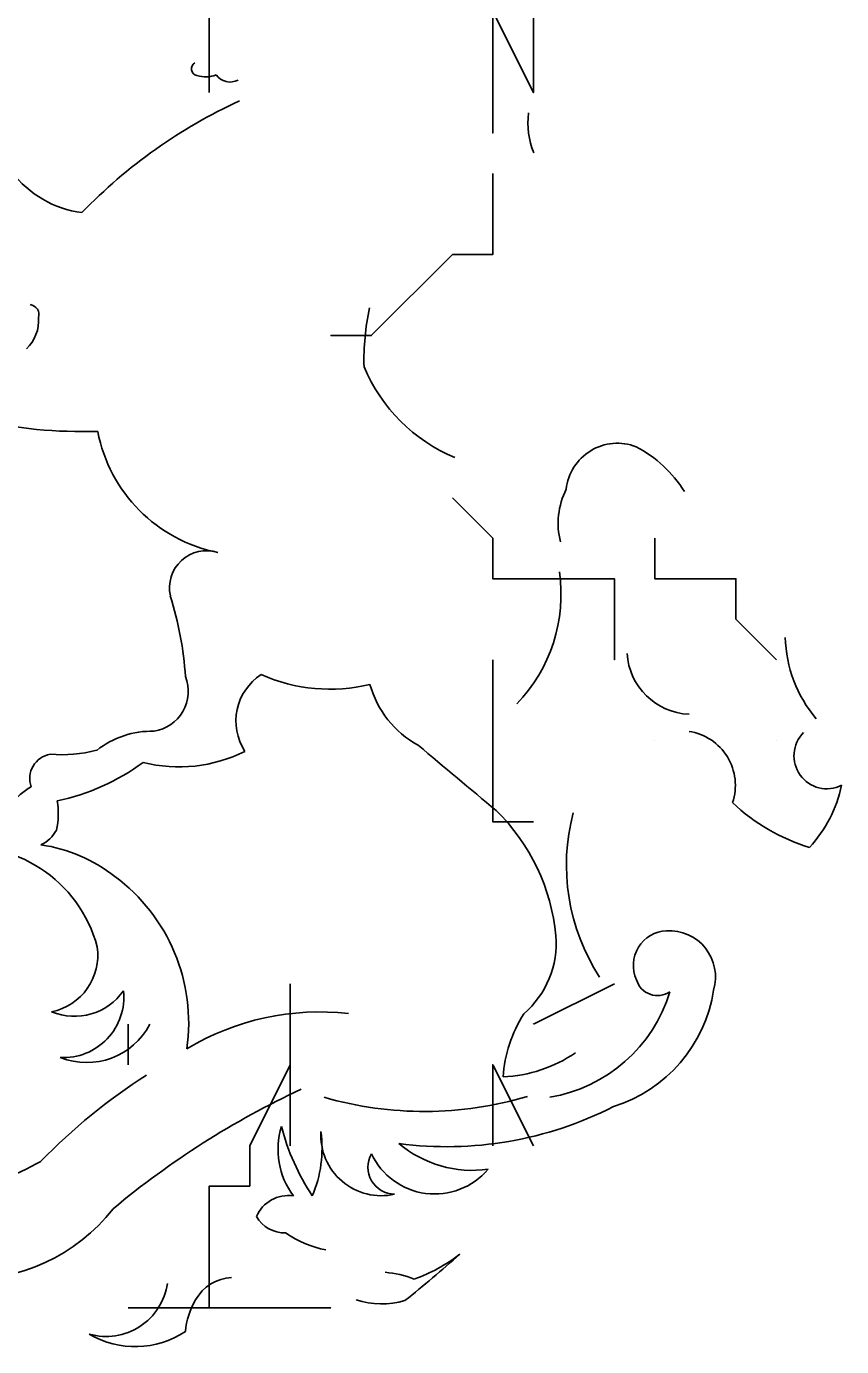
# Model space of a CAD drawing. Extents: x -5299 to 22597, y -19549 to -1808.
# Drawn here: x 15329.75 to 15335.07, y -5705.13 to -5696.51 of the extents above; entities that cross this region are included whole.
import ezdxf

# ---------------------------------------------------------------- set-up
doc = ezdxf.new("R2010")
doc.units = 0
doc.layers.add('Level 1', color=7, linetype='Continuous')

msp = doc.modelspace()

# ---------------------------------------------------------------- linework, layer by layer
at = {"layer": 'Level 1'}
for points in [[(15330.94, -5696.938), (15330.94, -5696.938), (15330.94, -5696.938), (15330.94, -5696.938), (15330.94, -5696.938), (15330.94, -5696.938), (15330.94, -5696.938), (15330.94, -5696.938), (15330.94, -5696.409)], [(15333.056, -5696.409), (15333.056, -5696.938), (15332.791, -5696.409)], [(15332.791, -5696.409), (15332.791, -5696.938), (15332.791, -5696.938), (15332.791, -5696.938), (15332.791, -5696.938), (15332.791, -5696.938), (15332.791, -5697.202), (15332.791, -5697.202), (15332.791, -5696.938), (15332.791, -5696.938), (15332.791, -5696.938)], [(15330.94, -5696.938), (15330.94, -5696.938), (15330.94, -5696.938)], [(15331.733, -5698.525), (15331.733, -5698.525), (15331.998, -5698.525), (15331.998, -5698.525), (15331.998, -5698.525), (15332.527, -5697.996), (15332.527, -5697.996), (15332.527, -5697.996), (15332.527, -5697.996), (15332.527, -5697.996), (15332.527, -5697.996), (15332.527, -5697.996), (15332.527, -5697.996), (15332.527, -5697.996), (15332.791, -5697.996), (15332.791, -5697.996), (15332.791, -5697.996), (15332.791, -5697.731), (15332.791, -5697.731), (15332.791, -5697.731), (15332.791, -5697.467), (15332.791, -5697.467), (15332.791, -5697.467)], [(15332.527, -5699.583), (15332.791, -5699.847)], [(15333.056, -5700.112), (15332.791, -5700.112), (15332.791, -5699.847)], [(15334.643, -5700.641), (15334.378, -5700.376), (15334.378, -5700.112), (15334.114, -5700.112), (15334.114, -5700.112), (15333.849, -5700.112), (15333.849, -5699.847), (15333.849, -5699.847)], [(15333.056, -5700.112), (15333.056, -5700.112), (15333.585, -5700.112), (15333.585, -5700.112), (15333.585, -5700.112), (15333.585, -5700.376), (15333.585, -5700.641), (15333.585, -5700.641), (15333.585, -5700.641), (15333.585, -5700.376), (15333.585, -5700.376), (15333.585, -5700.641), (15333.585, -5700.641)], [(15333.056, -5701.699), (15332.791, -5701.699), (15332.791, -5701.434), (15332.791, -5701.17), (15332.791, -5701.17), (15332.791, -5700.641)], [(15333.849, -5701.17), (15333.849, -5701.17)], [(15334.643, -5701.17), (15334.643, -5701.17)], [(15331.469, -5703.815), (15331.469, -5703.286), (15331.469, -5703.286), (15331.469, -5703.286), (15331.469, -5703.021), (15331.469, -5702.757)], [(15333.056, -5703.021), (15333.056, -5703.021), (15333.585, -5702.757)], [(15330.411, -5703.021), (15330.411, -5703.286)], [(15330.411, -5704.873), (15330.94, -5704.873), (15330.94, -5704.873), (15330.94, -5704.873), (15330.94, -5704.873), (15330.94, -5704.873), (15330.94, -5704.873), (15330.94, -5704.344), (15330.94, -5704.344), (15330.94, -5704.079), (15330.94, -5704.079), (15330.94, -5704.079), (15330.94, -5704.079), (15331.204, -5704.079), (15331.204, -5704.079), (15331.204, -5704.079), (15331.204, -5703.815), (15331.469, -5703.286)], [(15333.056, -5703.815), (15332.791, -5703.286), (15332.791, -5703.815)], [(15331.469, -5704.873), (15331.469, -5704.873), (15331.469, -5704.873), (15331.469, -5704.873), (15331.469, -5704.873), (15331.469, -5704.873), (15331.204, -5704.873), (15331.204, -5704.873), (15331.204, -5704.873), (15330.94, -5704.873), (15330.94, -5704.873)], [(15331.469, -5704.873), (15331.469, -5704.873), (15331.469, -5704.873), (15331.469, -5704.873), (15331.469, -5704.873), (15331.733, -5704.873), (15331.733, -5704.873), (15331.733, -5704.873)]]:
    msp.add_lwpolyline(points, dxfattribs=at)
for centre, radius, start, end in [((15330.8662, -5696.7827), 0.0431, 117.07527, 261.67886), ((15330.9179, -5696.6574), 0.1778, 250.97749, 292.41181), ((15331.0759, -5696.7591), 0.1098, 214.75803, 298.15976), ((15332.5778, -5700.112), 3.437, 114.77565, 135.9226), ((15333.547, -5697.134), 0.5268, 173.11648, 201.90071), ((15330.1944, -5697.0481), 0.6784, 216.90838, 262.74134), ((15329.7615, -5698.3885), 0.067, 344.00238, 81.97466), ((15329.5699, -5698.4244), 0.2566, 313.43123, 3.90639), ((15333.5877, -5698.6855), 1.6377, 167.96235, 181.49784), ((15332.9702, -5698.3016), 1.1053, 202.71072, 247.28928), ((15330.117, -5695.9846), 3.1669, 257.2534, 271.71898), ((15331.1913, -5698.9635), 0.9969, 190.79297, 258.66549), ((15333.6049, -5699.5643), 0.3366, 68.73897, 173.81771), ((15333.3547, -5699.9668), 0.8072, 31.67619, 62.53484), ((15333.7145, -5699.7502), 0.4967, 153.4266, 194.24627), ((15330.922, -5700.1714), 0.2419, 72.34231, 192.62867), ((15332.2063, -5700.2151), 1.03, 316.07623, 8.24439), ((15328.5025, -5700.9069), 2.2876, 3.88869, 17.36038), ((15335.5502, -5700.4764), 0.8497, 181.26277, 220.39282), ((15334.091, -5700.5733), 0.4244, 183.61129, 267.45168), ((15330.5387, -5700.8474), 0.264, 279.05231, 21.22633), ((15331.4767, -5701.0419), 0.3624, 123.11038, 213.09517), ((15331.7279, -5699.7281), 1.1056, 246.0351, 283.67342), ((15332.6117, -5700.6325), 0.6452, 195.25908, 241.50886), ((15330.5651, -5701.6874), 0.5795, 88.49881, 128.37109), ((15334.0187, -5701.4616), 0.356, 341.50314, 81.36341), ((15334.9723, -5701.2692), 0.2149, 134.93424, 296.51483), ((15329.9284, -5701.4174), 0.1605, 99.52131, 199.26587), ((15329.971, -5700.2835), 0.978, 265.9437, 283.86245), ((15330.7433, -5700.3783), 0.9627, 255.86263, 296.52224), ((15443.2886, -5569.2702), 172.4035, 229.927994, 230.148942), ((15329.651, -5700.148), 1.4454, 281.85396, 306.36719), ((15330.0407, -5701.9093), 0.5121, 121.01156, 159.95281), ((15334.2281, -5701.2837), 0.8587, 317.22758, 348.05551), ((15329.4656, -5701.6433), 0.4891, 346.94048, 9.49362), ((15335.2271, -5700.6564), 1.2654, 226.51817, 253.064), ((15331.89, -5702.5687), 1.3192, 5.45042, 45.57346), ((15334.6208, -5701.982), 1.3489, 165.37779, 212.83688), ((15329.7418, -5701.6464), 0.2272, 296.05056, 331.78759), ((15329.3598, -5702.7402), 0.8776, 14.78347, 99.04131), ((15329.7008, -5702.8445), 1.0039, 51.70717, 81.93841), ((15329.616, -5703.0136), 1.1897, 351.85664, 53.5497), ((15332.593, -5702.4908), 0.6121, 310.86581, 4.44115), ((15333.9346, -5702.6371), 0.2259, 92.46704, 204.63072), ((15333.9427, -5702.7132), 0.3024, 343.67331, 93.37706), ((15329.8348, -5702.5711), 0.3776, 281.49743, 8.34362), ((15333.8661, -5702.6925), 0.1423, 195.82194, 304.74658), ((15330.0587, -5702.5772), 0.3931, 247.77236, 324.85942), ((15329.9874, -5702.8449), 0.395, 267.088, 6.02459), ((15332.9984, -5702.5214), 0.9915, 279.60554, 343.11209), ((15333.296, -5702.6553), 0.9476, 287.32296, 351.32716), ((15331.66, -5704.6215), 1.68, 83.52943, 121.04034), ((15333.7437, -5703.4285), 0.8878, 147.67314, 175.9541), ((15330.1393, -5702.806), 0.4662, 248.35653, 332.48406), ((15332.8181, -5702.4597), 0.907, 272.52844, 304.39559), ((15332.5527, -5706.5321), 3.7668, 122.48438, 136.03369), ((15333.9524, -5708.5933), 5.6848, 115.11916, 129.82323), ((15332.3443, -5701.2323), 2.359, 253.91978, 286.59408), ((15332.4905, -5701.4285), 2.393, 262.50078, 297.03549), ((15331.9003, -5703.8389), 0.5114, 163.00973, 216.52363), ((15332.8913, -5703.3036), 1.5296, 194.6123, 213.29525), ((15330.8814, -5703.8323), 0.7948, 336.969, 7.90815), ((15332.0637, -5703.7459), 0.3957, 176.6779, 282.58789), ((15332.6594, -5703.2271), 0.749, 230.02651, 277.77367), ((15328.6192, -5701.6688), 2.5591, 285.47944, 298.53156), ((15332.1526, -5703.9556), 0.1765, 150.5341, 269.12982), ((15332.4122, -5703.6733), 0.4571, 205.30503, 319.67431), ((15331.4558, -5704.3664), 0.2256, 81.46745, 156.91166), ((15329.3702, -5703.4946), 1.193, 267.27155, 322.11076), ((15331.4316, -5704.1734), 0.211, 209.68323, 271.94186), ((15331.8327, -5703.821), 0.6873, 235.02745, 259.04501), ((15325.8643, -5696.9556), 10.1155, 308.90877, 311.56395), ((15331.9104, -5703.6597), 1.0906, 289.73029, 307.57109), ((15330.2671, -5704.6573), 0.4036, 254.17073, 351.84761), ((15331.1005, -5704.9607), 0.2859, 92.87601, 150.74277), ((15332.0283, -5705.3255), 0.6865, 68.61853, 85.00025), ((15331.2677, -5705.0699), 0.4854, 149.14009, 175.10252), ((15332.0678, -5704.303), 0.5449, 251.90019, 285.96315), ((15330.4568, -5704.5338), 0.5932, 239.63848, 303.48721)]:
    msp.add_arc(centre, radius, start, end, dxfattribs=at)

doc.saveas('drawing.dxf')
